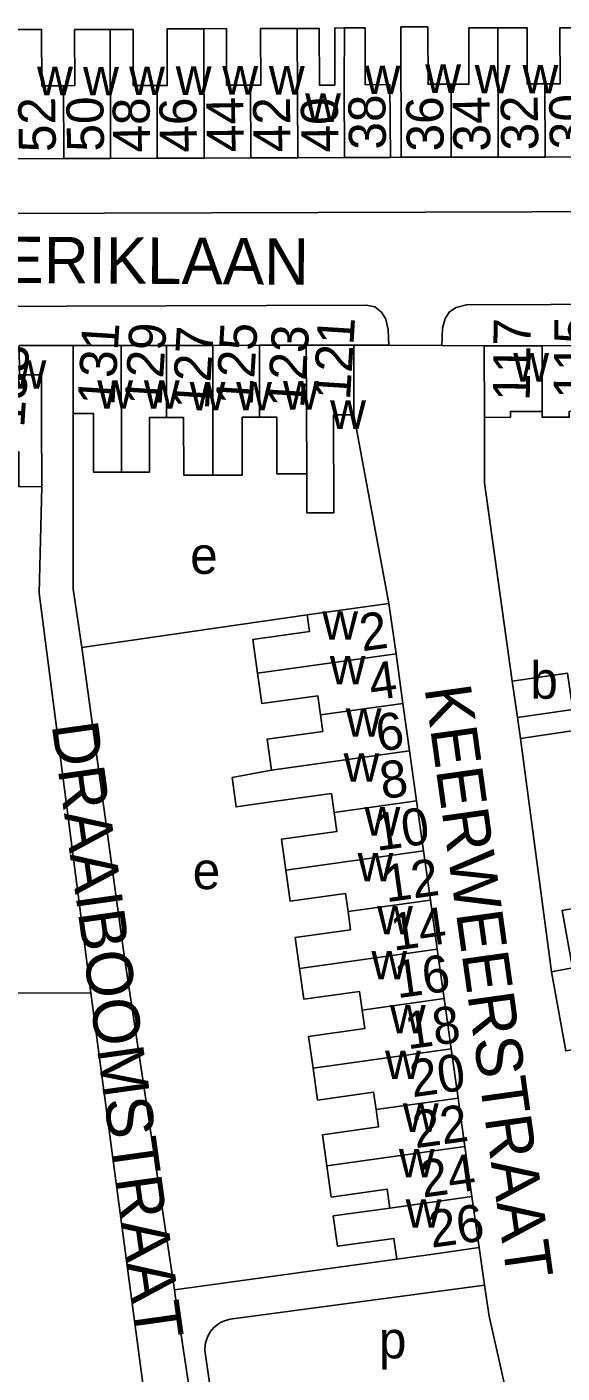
# Model space of a CAD drawing. Extents: x 159261 to 160849, y 382514 to 384534.
# Drawn here: x 160183.5 to 160241.2, y 383635.7 to 383781 of the extents above; entities that cross this region are included whole.
import ezdxf

# ---------------------------------------------------------------- set-up
doc = ezdxf.new("R2010")
doc.units = 0
for name, color, linetype in [('BLT_Basislijn', 7, 'Continuous'), ('BLT_Bebouwing', 7, 'Continuous'), ('BLT_Centroide', 7, 'Continuous'), ('BLT_Huisnummer', 7, 'Continuous'), ('BLT_Huisnummer_ tussenligend', 7, 'Continuous'), ('BLT_Onderverdeling_panden', 7, 'Continuous'), ('BLT_Straatnaam', 7, 'Continuous'), ('BLT_Vlakafsluiter', 7, 'Continuous')]:
    doc.layers.add(name, color=color, linetype=linetype)

msp = doc.modelspace()

# ---------------------------------------------------------------- linework, layer by layer
at = {"layer": 'BLT_Basislijn'}
for p, q in [((160222.71, 383766.88), (160223.86, 383766.89)), ((160218.76, 383746.63), (160222.53, 383746.61)), ((160182.64, 383746.57), (160188.44, 383746.58)), ((160228.27, 383746.57), (160232.83, 383746.54)), ((160218.77, 383739.09), (160222.55, 383718.75)), ((160213.72, 383717.52), (160189.38, 383714.02)), ((160240.09, 383679.03), (160236.76, 383704.18)), ((160200.57, 383600.36), (160190.35, 383676.75)), ((160199.39, 383644.71), (160223.4, 383648.02)), ((160232.28, 383649.27), (160232.88, 383645.2)), ((160232.88, 383645.2), (160205.4, 383641.53))]:
    msp.add_line(p, q, dxfattribs=at)
for points in [[(160291.64, 383755.37), (160290.84, 383754.72), (160289.76, 383754.41), (160288.31, 383754.52), (160286.2, 383755.28), (160274.14, 383758.24), (160260.88, 383760.22), (160249.49, 383761.03), (160157.21, 383760.74), (160155.27, 383761.18), (160153.24, 383762.7), (160152.02, 383765.47), (160151.51, 383768.46), (160151.45, 383771.16)], [(160296.52, 383740.93), (160283.31, 383745.69), (160272.21, 383748.42), (160259.78, 383750.27), (160249.15, 383751.03), (160230.92, 383750.97), (160229.81, 383750.68), (160229.07, 383750.22), (160228.61, 383749.48), (160228.33, 383748.45), (160228.27, 383746.57)], [(160222.53, 383746.61), (160222.48, 383748.28), (160222.23, 383749.42), (160221.76, 383750.17), (160221.02, 383750.74), (160220.14, 383750.94), (160155.24, 383750.73), (160153.53, 383750.26), (160152.35, 383749.01), (160151.49, 383747.51), (160150.97, 383743.86), (160151.01, 383742.35)], [(160188.45, 383739.25), (160188.44, 383720.34), (160189.38, 383714.02)], [(160235.87, 383710.38), (160232.88, 383731.78), (160232.85, 383738.83)], [(160185.06, 383731.36), (160184.77, 383719.85), (160190.35, 383676.75)], [(160199.39, 383644.71), (160193.99, 383680.53), (160189.38, 383714.02)], [(160236.76, 383704.18), (160241.84, 383704.93), (160271.51, 383709.21)], [(160236.76, 383704.18), (160236.42, 383706.47)], [(160158.11, 383676.77), (160166.55, 383676.73), (160190.35, 383676.75)], [(160232.88, 383645.2), (160233.37, 383641.88), (160235.6, 383631.93)], [(160205.91, 383601.57), (160199.51, 383643.9), (160199.39, 383644.71)], [(160205.4, 383641.53), (160204.9, 383641.41), (160204.43, 383641.21), (160204, 383640.94), (160203.62, 383640.61), (160203.29, 383640.22), (160203.03, 383639.78), (160202.84, 383639.31), (160202.72, 383638.82), (160202.68, 383638.22)], [(160202.68, 383638.22), (160204.13, 383627.86)]]:
    msp.add_lwpolyline(points, dxfattribs=at)
at = {"layer": 'BLT_Bebouwing'}
for p, q in [((160187.44, 383766.75), (160182.39, 383766.73)), ((160192.49, 383766.77), (160187.44, 383766.75)), ((160197.54, 383766.79), (160192.49, 383766.77)), ((160202.59, 383766.8), (160197.54, 383766.79)), ((160207.65, 383766.82), (160202.59, 383766.8)), ((160212.7, 383766.84), (160207.65, 383766.82)), ((160217.75, 383766.86), (160212.7, 383766.84)), ((160222.71, 383766.88), (160217.75, 383766.86)), ((160229.28, 383766.89), (160223.86, 383766.89)), ((160234.34, 383766.9), (160229.28, 383766.89)), ((160239.41, 383766.91), (160234.34, 383766.9)), ((160244.47, 383766.92), (160239.41, 383766.91)), ((160193.65, 383746.59), (160188.44, 383746.58)), ((160198.52, 383746.6), (160193.65, 383746.59)), ((160203.52, 383746.6), (160198.52, 383746.6)), ((160208.56, 383746.61), (160203.52, 383746.6)), ((160213.62, 383746.62), (160208.56, 383746.61)), ((160218.76, 383746.63), (160213.62, 383746.62)), ((160218.77, 383739.09), (160218.76, 383746.63)), ((160188.44, 383746.58), (160188.45, 383739.25)), ((160239.09, 383746.55), (160232.83, 383746.54)), ((160232.83, 383746.54), (160232.85, 383738.83)), ((160245.47, 383746.57), (160239.09, 383746.55)), ((160223.32, 383713.31), (160222.55, 383718.75)), ((160224.06, 383707.98), (160223.32, 383713.31)), ((160236.42, 383706.47), (160235.87, 383710.38)), ((160224.78, 383702.85), (160224.06, 383707.98)), ((160225.54, 383697.45), (160224.78, 383702.85)), ((160226.29, 383692.06), (160225.54, 383697.45)), ((160227.03, 383686.76), (160226.29, 383692.06)), ((160227.77, 383681.47), (160227.03, 383686.76)), ((160228.52, 383676.13), (160227.77, 383681.47)), ((160229.28, 383670.71), (160228.52, 383676.13)), ((160230.02, 383665.4), (160229.28, 383670.71)), ((160230.76, 383660.16), (160230.02, 383665.4)), ((160231.51, 383654.77), (160230.76, 383660.16)), ((160232.28, 383649.27), (160231.51, 383654.77))]:
    msp.add_line(p, q, dxfattribs=at)
for points in [[(160187.42, 383774.61), (160185.06, 383774.61), (160185.04, 383780.68), (160182.38, 383780.67)], [(160192.47, 383780.68), (160188.6, 383780.66), (160188.62, 383774.62), (160187.42, 383774.61)], [(160197.52, 383774.63), (160194.94, 383774.62), (160194.92, 383780.68), (160192.47, 383780.68)], [(160202.57, 383780.76), (160198.61, 383780.75), (160198.62, 383774.63), (160197.52, 383774.63)], [(160207.62, 383774.67), (160205.02, 383774.66), (160205, 383780.77), (160202.57, 383780.76)], [(160212.65, 383780.78), (160208.69, 383780.77), (160208.7, 383774.68), (160207.62, 383774.67)], [(160216.71, 383774.68), (160215.04, 383774.67), (160215.02, 383780.79), (160212.65, 383780.78)], [(160217.76, 383780.84), (160216.7, 383780.83), (160216.71, 383774.68)], [(160222.71, 383766.88), (160222.66, 383774.73), (160219.99, 383774.72), (160219.97, 383780.84), (160217.76, 383780.84)], [(160223.86, 383766.89), (160223.83, 383780.95), (160226.76, 383780.95), (160226.78, 383774.76), (160229.26, 383774.77)], [(160229.26, 383774.77), (160231.18, 383774.77), (160231.16, 383780.84), (160234.31, 383780.85)], [(160234.31, 383780.85), (160237.46, 383780.86), (160237.48, 383774.8), (160239.38, 383774.8)], [(160239.38, 383774.8), (160241.02, 383774.81), (160241, 383780.85), (160244.43, 383780.86)], [(160182.64, 383746.57), (160182.65, 383743.43), (160185.04, 383743.43), (160185.05, 383738.43), (160185.06, 383731.36)], [(160232.85, 383738.83), (160235.66, 383738.84), (160235.66, 383739.47), (160239.11, 383739.48)], [(160245.49, 383739.49), (160242.01, 383739.48), (160242.01, 383738.85), (160239.11, 383738.85), (160239.11, 383739.48)], [(160188.45, 383739.25), (160190.64, 383739.25), (160190.65, 383732.92), (160193.67, 383732.93)], [(160193.67, 383732.93), (160196.69, 383732.93), (160196.68, 383738.81), (160198.53, 383738.81)], [(160198.53, 383738.81), (160200.38, 383738.81), (160200.39, 383732.6), (160203.55, 383732.6)], [(160203.55, 383732.6), (160206.7, 383732.61), (160206.69, 383738.84), (160208.57, 383738.85)], [(160208.57, 383738.85), (160210.45, 383738.85), (160210.46, 383732.73), (160213.67, 383732.73)], [(160213.67, 383728.53), (160216.6, 383728.54), (160216.58, 383739.09), (160218.77, 383739.09)], [(160178.05, 383737.26), (160178.05, 383735.12), (160182.58, 383735.13), (160182.59, 383731.34), (160185.06, 383731.36)], [(160213.67, 383732.73), (160213.67, 383728.53)], [(160222.55, 383718.75), (160217.6, 383718.06), (160213.72, 383717.52)], [(160213.72, 383717.52), (160213.97, 383715.73), (160207.86, 383714.88), (160208.37, 383711.22)], [(160208.37, 383711.22), (160208.83, 383707.95), (160214.87, 383708.8), (160215.16, 383706.73)], [(160235.87, 383710.38), (160241.84, 383711.22), (160242.39, 383707.32), (160236.42, 383706.47)], [(160215.16, 383706.73), (160215.4, 383704.96), (160209.4, 383704.12), (160209.87, 383700.77)], [(160209.87, 383700.77), (160205.61, 383699.97), (160206.05, 383696.81), (160210.34, 383697.41), (160216.34, 383698.25), (160216.62, 383696.2)], [(160216.62, 383696.2), (160216.91, 383694.15), (160210.94, 383693.32), (160211.41, 383689.98)], [(160211.41, 383689.98), (160211.88, 383686.64), (160217.85, 383687.48), (160218.13, 383685.52)], [(160245.42, 383680.36), (160244.36, 383686.21), (160241.24, 383685.64), (160242.36, 383679.44), (160240.09, 383679.03)], [(160218.13, 383685.52), (160218.4, 383683.55), (160212.43, 383682.72), (160212.9, 383679.38)], [(160212.9, 383679.38), (160213.37, 383676.05), (160219.38, 383676.89), (160219.66, 383674.89)], [(160240.09, 383679.03), (160241.64, 383670.48), (160247.03, 383671.45)], [(160219.66, 383674.89), (160219.94, 383672.89), (160213.88, 383672.04), (160214.36, 383668.62)], [(160214.36, 383668.62), (160214.84, 383665.19), (160220.9, 383666.04), (160221.17, 383664.16)], [(160221.17, 383664.16), (160221.43, 383662.28), (160215.38, 383661.43), (160215.85, 383658.08)], [(160215.85, 383658.08), (160216.32, 383654.72), (160222.36, 383655.56), (160222.64, 383653.53)], [(160222.64, 383653.53), (160216.54, 383652.68), (160217, 383649.41), (160223.09, 383650.26), (160223.4, 383648.02)], [(160232.28, 383649.27), (160227.33, 383648.57), (160223.4, 383648.02)]]:
    msp.add_lwpolyline(points, dxfattribs=at)
at = {"layer": 'BLT_Onderverdeling_panden'}
for p, q in [((160234.31, 383780.85), (160234.34, 383766.9)), ((160187.42, 383774.61), (160187.44, 383766.75)), ((160197.52, 383774.63), (160197.54, 383766.79)), ((160207.62, 383774.67), (160207.65, 383766.82)), ((160229.26, 383774.77), (160229.28, 383766.89)), ((160239.38, 383774.8), (160239.41, 383766.91)), ((160193.67, 383732.93), (160193.65, 383746.59)), ((160198.53, 383738.81), (160198.52, 383746.6)), ((160203.55, 383732.6), (160203.52, 383746.6)), ((160208.57, 383738.85), (160208.56, 383746.61)), ((160213.67, 383732.73), (160213.62, 383746.62)), ((160239.11, 383739.48), (160239.09, 383746.55)), ((160208.37, 383711.22), (160223.32, 383713.31)), ((160215.16, 383706.73), (160224.06, 383707.98)), ((160209.87, 383700.77), (160224.78, 383702.85)), ((160216.62, 383696.2), (160225.54, 383697.45)), ((160211.41, 383689.98), (160226.29, 383692.06)), ((160218.13, 383685.52), (160227.03, 383686.76)), ((160212.9, 383679.38), (160227.77, 383681.47)), ((160219.66, 383674.89), (160228.52, 383676.13)), ((160214.36, 383668.62), (160229.28, 383670.71)), ((160221.17, 383664.16), (160230.02, 383665.4)), ((160215.85, 383658.08), (160230.76, 383660.16)), ((160222.64, 383653.53), (160231.51, 383654.77))]:
    msp.add_line(p, q, dxfattribs=at)
for points in [[(160192.47, 383780.68), (160192.45, 383780.54), (160192.49, 383766.77)], [(160202.57, 383780.76), (160202.55, 383780.6), (160202.59, 383766.8)], [(160212.65, 383780.78), (160212.65, 383780.65), (160212.7, 383766.84)], [(160217.76, 383780.84), (160217.73, 383774.68), (160217.75, 383766.86)]]:
    msp.add_lwpolyline(points, dxfattribs=at)
at = {"layer": 'BLT_Vlakafsluiter'}
msp.add_line((160222.53, 383746.61), (160228.27, 383746.57), dxfattribs=at)

# ---------------------------------------------------------------- texts
at = {"layer": 'BLT_Centroide'}
for s, p in [('w', (160184.56, 383773.58)), ('w', (160189.53, 383773.56)), ('w', (160194.5, 383773.59)), ('w', (160199.53, 383773.62)), ('w', (160204.56, 383773.66)), ('w', (160209.59, 383773.66)), ('w', (160219.92, 383773.7)), ('w', (160226.47, 383773.84)), ('w', (160231.81, 383773.77)), ('w', (160236.97, 383773.78)), ('w', (160213.5, 383770.71)), ('w', (160235.97, 383742.7)), ('w', (160181.7, 383741.92)), ('w', (160191.05, 383739.77)), ('w', (160196.09, 383739.77)), ('w', (160201.03, 383739.59)), ('w', (160206.05, 383739.59)), ('w', (160211.11, 383739.67)), ('w', (160216.2, 383737.58)), ('e', (160201.09, 383721.95)), ('w', (160215.35, 383714.84)), ('w', (160216.16, 383710.03)), ('b', (160237.82, 383708.48)), ('w', (160217.88, 383704.38)), ('w', (160217.65, 383699.53)), ('w', (160219.91, 383693.72)), ('w', (160219.16, 383688.78)), ('e', (160201.36, 383687.94)), ('w', (160221.27, 383683.06)), ('w', (160220.65, 383678.19)), ('w', (160222.65, 383672.38)), ('w', (160222.13, 383667.44)), ('w', (160224.05, 383661.75)), ('w', (160223.62, 383656.84)), ('w', (160224.35, 383651.41)), ('p', (160221.46, 383637.32))]:
    msp.add_text(s, height=4, dxfattribs=at).set_placement(p)
at = {"layer": 'BLT_Huisnummer'}
for s, rotation, p in [('50', 90.9162, (160191.8, 383767.53)), ('46', 90.9162, (160201.84, 383767.41)), ('42', 90.9162, (160211.95, 383767.47)), ('38', 90.9162, (160222.24, 383767.74)), ('36', 90.9162, (160228.48, 383767.54)), ('32', 90.9162, (160238.69, 383767.65)), ('129', 86.4086, (160197.99, 383740.01)), ('125', 86.4086, (160207.82, 383740.02)), ('121', 86.4086, (160218.34, 383740.63)), ('117', 89.2787, (160237.75, 383740.58)), ('133', 86.4086, (160183.17, 383737.68)), ('2', 7.9715, (160219.66, 383713.59)), ('6', 7.9725, (160221.43, 383702.76)), ('10', 7.9824, (160221.22, 383692.05)), ('14', 7.971, (160223.04, 383681.28)), ('18', 7.9731, (160224.57, 383670.65)), ('22', 7.9833, (160225.4, 383659.98)), ('26', 7.9708, (160227.14, 383649.24))]:
    msp.add_text(s, height=4, rotation=rotation, dxfattribs=at).set_placement(p)
at = {"layer": 'BLT_Huisnummer_ tussenligend'}
for s, rotation, p in [('52', 90.9162, (160186.6, 383767.47)), ('48', 90.9162, (160196.79, 383767.42)), ('44', 90.9162, (160206.91, 383767.47)), ('40', 90.9162, (160217.11, 383767.44)), ('34', 90.9162, (160233.51, 383767.53)), ('30', 90.9162, (160243.93, 383767.8)), ('115', 89.2787, (160244.31, 383740.8)), ('131', 86.4086, (160192.9, 383740.05)), ('127', 86.4086, (160203.1, 383739.6)), ('123', 86.4086, (160213.39, 383739.77)), ('4', 7.9715, (160220.67, 383708.26)), ('8', 7.9725, (160221.85, 383697.63)), ('12', 7.9824, (160222.26, 383686.51)), ('16', 7.971, (160223.45, 383676.16)), ('20', 7.9731, (160225.1, 383665.48)), ('24', 7.9833, (160226.21, 383654.65))]:
    msp.add_text(s, height=4, rotation=rotation, dxfattribs=at).set_placement(p)
at = {"layer": 'BLT_Straatnaam'}
for s, height, rotation, p in [('FREDERIKLAAN', 4.9999, 359.6464, (160162.62, 383753.45)), ('KEERWEERSTRAAT', 5, 277.9725, (160226.38, 383709.65)), ('DRAAIBOOMSTRAAT', 5, 277.9725, (160186.12, 383705.69))]:
    msp.add_text(s, height=height, rotation=rotation, dxfattribs=at).set_placement(p)

doc.saveas('drawing.dxf')
